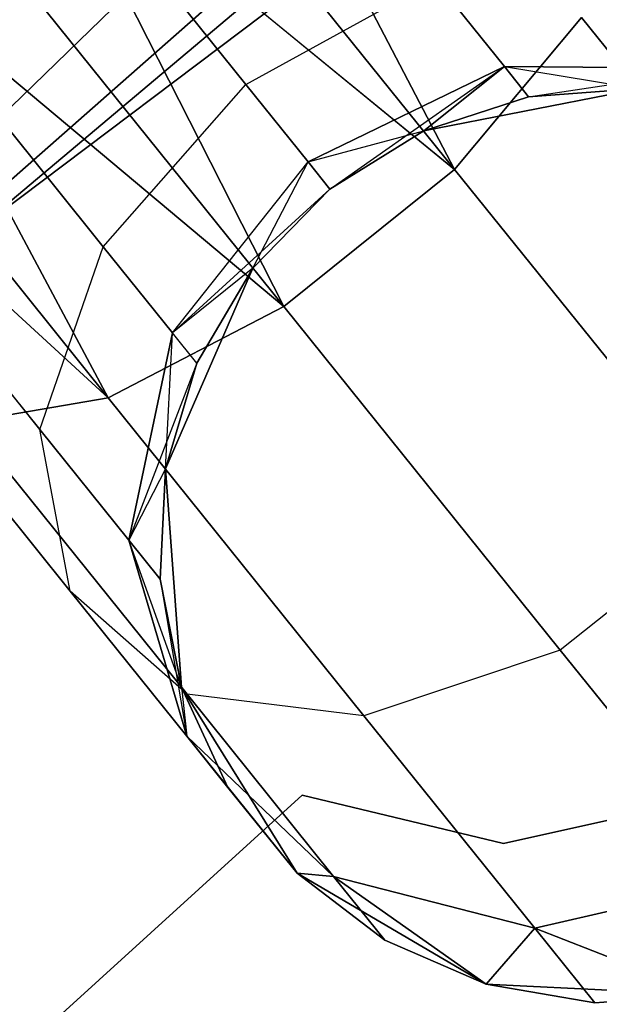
# Model space of a CAD drawing. Extents: x -91 to 91, y -91 to 262.
# Tile 320 of 480: x -39.19 to -37.93, y 46.11 to 48.26. Entities that reach past the tile are written whole.
import ezdxf

# ---------------------------------------------------------------- set-up
doc = ezdxf.new("R2010")
doc.units = 0
doc.header["$LTSCALE"] = 25.4
doc.layers.get('0').update_dxf_attribs({"linetype": 'CONTINUOUS'})

# ---------------------------------------------------------------- blocks, each defined once
blk = doc.blocks.new('ETE0_STL_1')
at = {"color": 0}
for p, q in [((-33.9978, 51.7876, 327.5076), (-40.4666, 46.9069, 327.5076)), ((-40.4666, 46.9069, 328.5076), (-33.9978, 51.7876, 328.5076)), ((-33.9978, 51.7876, 327.5076), (-40.4666, 46.9069, 327.5076)), ((-40.4666, 46.9069, 328.5076), (-33.9978, 51.7876, 328.5076)), ((-42.9777, 44.6868, 330.5076), (-36.7773, 49.9143, 330.5076)), ((-36.7773, 49.9143, 321.0076), (-42.9777, 44.6868, 321.0076)), ((-36.7773, 49.9143, 321.0076), (-42.9777, 44.6868, 321.0076)), ((-42.9777, 44.6868, 330.5076), (-36.7773, 49.9143, 330.5076)), ((-37.8636, 49.0953, 159.5), (-43.9479, 43.733, 159.5)), ((-43.9479, 43.733, 169), (-37.8636, 49.0953, 169)), ((-43.9479, 43.733, 169), (-37.8636, 49.0953, 169)), ((-37.8636, 49.0953, 159.5), (-43.9479, 43.733, 159.5)), ((-38.241, 47.9319, 319.2628), (-38.7776, 48.9593, 319.1222)), ((-38.241, 47.9319, 319.2628), (-38.7776, 48.9593, 319.1222)), ((-38.7776, 48.9593, 170.8931), (-38.241, 47.9319, 170.7524)), ((-38.7776, 48.9593, 170.8931), (-38.241, 47.9319, 170.7524)), ((-38.241, 47.9319, 319.2628), (-38.9533, 48.818, 319.0367)), ((-38.241, 47.9319, 319.2628), (-38.9533, 48.818, 319.0367)), ((-38.9533, 48.818, 170.9785), (-38.241, 47.9319, 170.7524)), ((-38.9533, 48.818, 170.9785), (-38.241, 47.9319, 170.7524)), ((-38.241, 47.9319, 319.2628), (-39.1398, 48.6681, 319.0076)), ((-38.241, 47.9319, 319.2628), (-39.1398, 48.6681, 319.0076)), ((-38.614, 47.632, 319.2628), (-39.1398, 48.6681, 319.0076)), ((-38.614, 47.632, 319.2628), (-39.1398, 48.6681, 319.0076)), ((-39.1398, 48.6681, 171.0076), (-38.241, 47.9319, 170.7524)), ((-39.1398, 48.6681, 171.0076), (-38.241, 47.9319, 170.7524)), ((-39.1398, 48.6681, 171.0076), (-38.614, 47.632, 170.7524)), ((-39.1398, 48.6681, 171.0076), (-38.614, 47.632, 170.7524)), ((-38.614, 47.632, 319.2628), (-39.3263, 48.5182, 319.0367)), ((-38.614, 47.632, 319.2628), (-39.3263, 48.5182, 319.0367)), ((-39.3263, 48.5182, 170.9785), (-38.614, 47.632, 170.7524)), ((-39.3263, 48.5182, 170.9785), (-38.614, 47.632, 170.7524)), ((-38.614, 47.632, 319.2628), (-39.502, 48.3769, 319.1222)), ((-38.614, 47.632, 319.2628), (-39.502, 48.3769, 319.1222)), ((-38.9977, 47.4328, 319.4683), (-39.502, 48.3769, 319.1222)), ((-38.9977, 47.4328, 319.4683), (-39.502, 48.3769, 319.1222)), ((-39.502, 48.3769, 170.8931), (-38.614, 47.632, 170.7524)), ((-39.502, 48.3769, 170.8931), (-38.614, 47.632, 170.7524)), ((-39.502, 48.3769, 170.8931), (-38.9977, 47.4328, 170.5469)), ((-39.502, 48.3769, 170.8931), (-38.9977, 47.4328, 170.5469)), ((-39.2348, 48.0445, 320.9779), (-38.9, 48.3698, 321.0837)), ((-39.2348, 48.0445, 320.9779), (-38.9, 48.3698, 321.0837)), ((-39.2348, 48.0445, 169.0373), (-38.9, 48.3698, 168.9315)), ((-39.2348, 48.0445, 169.0373), (-38.9, 48.3698, 168.9315)), ((-38.9, 48.3698, 321.0837), (-38.6968, 48.117, 321.3005)), ((-38.9, 48.3698, 321.0837), (-38.6968, 48.117, 321.3005)), ((-38.6968, 48.117, 168.7147), (-38.9, 48.3698, 168.9315)), ((-38.6968, 48.117, 168.7147), (-38.9, 48.3698, 168.9315)), ((-38.6968, 48.117, 321.3005), (-38.2838, 48.345, 321.2195)), ((-38.6968, 48.117, 321.3005), (-38.2838, 48.345, 321.2195)), ((-38.6968, 48.117, 168.7147), (-38.2838, 48.345, 168.7957)), ((-38.6968, 48.117, 168.7147), (-38.2838, 48.345, 168.7957)), ((-38.1324, 48.1567, 321.5811), (-38.2838, 48.345, 321.2195)), ((-38.1324, 48.1567, 321.5811), (-38.2838, 48.345, 321.2195)), ((-38.2838, 48.345, 168.7957), (-38.1324, 48.1567, 168.4341)), ((-38.2838, 48.345, 168.7957), (-38.1324, 48.1567, 168.4341)), ((-38.9977, 47.4328, 319.4683), (-39.6566, 48.2527, 319.2591)), ((-38.9977, 47.4328, 319.4683), (-39.6566, 48.2527, 319.2591)), ((-39.6566, 48.2527, 170.7561), (-38.9977, 47.4328, 170.5469)), ((-39.6566, 48.2527, 170.7561), (-38.9977, 47.4328, 170.5469)), ((-37.964, 48.2638, 319.4683), (-38.241, 47.9319, 319.2628)), ((-37.964, 48.2638, 319.4683), (-38.241, 47.9319, 319.2628)), ((-38.241, 47.9319, 170.7524), (-37.964, 48.2638, 170.5469)), ((-38.241, 47.9319, 170.7524), (-37.964, 48.2638, 170.5469)), ((-37.4053, 47.5688, 320.0641), (-37.964, 48.2638, 319.4683)), ((-37.4053, 47.5688, 320.0641), (-37.964, 48.2638, 319.4683)), ((-37.964, 48.2638, 170.5469), (-37.4053, 47.5688, 169.9511)), ((-37.964, 48.2638, 170.5469), (-37.4053, 47.5688, 169.9511)), ((-38.9977, 47.4328, 319.4683), (-39.7812, 48.1525, 319.4395)), ((-38.9977, 47.4328, 319.4683), (-39.7812, 48.1525, 319.4395)), ((-39.7812, 48.1525, 170.5757), (-38.9977, 47.4328, 170.5469)), ((-39.7812, 48.1525, 170.5757), (-38.9977, 47.4328, 170.5469)), ((-38.1324, 48.1567, 321.5811), (-38.561, 47.948, 321.6249)), ((-38.1324, 48.1567, 321.5811), (-38.561, 47.948, 321.6249)), ((-38.561, 47.948, 168.3903), (-38.1324, 48.1567, 168.4341)), ((-38.561, 47.948, 168.3903), (-38.1324, 48.1567, 168.4341)), ((-38.5133, 47.8887, 322.0076), (-38.1324, 48.1567, 321.5811)), ((-38.5133, 47.8887, 322.0076), (-38.1324, 48.1567, 321.5811)), ((-38.3085, 48.016, 322.0076), (-38.1324, 48.1567, 321.5811)), ((-38.3085, 48.016, 322.0076), (-38.1324, 48.1567, 321.5811)), ((-38.1324, 48.1567, 168.4341), (-38.3085, 48.016, 168.0076)), ((-38.1324, 48.1567, 168.4341), (-38.3085, 48.016, 168.0076)), ((-38.0793, 48.0906, 322.0076), (-38.1324, 48.1567, 321.5811)), ((-38.0793, 48.0906, 322.0076), (-38.1324, 48.1567, 321.5811)), ((-37.6695, 48.1526, 321.4596), (-38.1324, 48.1567, 321.5811)), ((-37.6695, 48.1526, 321.4596), (-38.1324, 48.1567, 321.5811)), ((-38.1324, 48.1567, 168.4341), (-38.0793, 48.0906, 168.0076)), ((-38.1324, 48.1567, 168.4341), (-38.0793, 48.0906, 168.0076)), ((-38.1324, 48.1567, 168.4341), (-37.8389, 48.1081, 168.0076)), ((-38.1324, 48.1567, 168.4341), (-37.8389, 48.1081, 168.0076)), ((-38.1324, 48.1567, 168.4341), (-37.6695, 48.1526, 168.5556)), ((-38.1324, 48.1567, 168.4341), (-37.6695, 48.1526, 168.5556)), ((-38.0793, 48.0906, 322.0076), (-37.6695, 48.1526, 321.4596)), ((-38.0793, 48.0906, 322.0076), (-37.6695, 48.1526, 321.4596)), ((-39.0082, 47.7627, 321.2195), (-38.6968, 48.117, 321.3005)), ((-39.0082, 47.7627, 321.2195), (-38.6968, 48.117, 321.3005)), ((-39.0082, 47.7627, 168.7957), (-38.6968, 48.117, 168.7147)), ((-39.0082, 47.7627, 168.7957), (-38.6968, 48.117, 168.7147)), ((-38.6968, 48.117, 321.3005), (-38.561, 47.948, 321.6249)), ((-38.6968, 48.117, 321.3005), (-38.561, 47.948, 321.6249)), ((-38.561, 47.948, 168.3903), (-38.6968, 48.117, 168.7147)), ((-38.561, 47.948, 168.3903), (-38.6968, 48.117, 168.7147)), ((-37.8389, 48.1081, 327.5076), (-38.3085, 48.016, 327.5076)), ((-38.3085, 48.016, 163.5076), (-37.8389, 48.1081, 163.5076)), ((-37.8389, 48.1081, 327.5076), (-38.3085, 48.016, 327.5076)), ((-38.3085, 48.016, 163.5076), (-37.8389, 48.1081, 163.5076)), ((-37.8389, 48.1081, 322.0076), (-38.0793, 48.0906, 322.0076)), ((-38.0793, 48.0906, 322.0076), (-37.8389, 48.1081, 327.5076)), ((-38.0793, 48.0906, 322.0076), (-37.8389, 48.1081, 327.5076)), ((-37.8389, 48.1081, 322.0076), (-38.0793, 48.0906, 322.0076)), ((-37.8389, 48.1081, 168.0076), (-38.0793, 48.0906, 168.0076)), ((-38.0793, 48.0906, 168.0076), (-37.8389, 48.1081, 163.5076)), ((-38.0793, 48.0906, 168.0076), (-37.8389, 48.1081, 163.5076)), ((-37.8389, 48.1081, 168.0076), (-38.0793, 48.0906, 168.0076)), ((-38.0793, 48.0906, 322.0076), (-38.3085, 48.016, 327.5076)), ((-38.0793, 48.0906, 322.0076), (-38.3085, 48.016, 327.5076)), ((-38.0793, 48.0906, 322.0076), (-38.3085, 48.016, 322.0076)), ((-38.0793, 48.0906, 322.0076), (-38.3085, 48.016, 322.0076)), ((-38.0793, 48.0906, 168.0076), (-38.3085, 48.016, 168.0076)), ((-38.3085, 48.016, 163.5076), (-38.0793, 48.0906, 168.0076)), ((-38.0793, 48.0906, 168.0076), (-38.3085, 48.016, 168.0076)), ((-38.3085, 48.016, 163.5076), (-38.0793, 48.0906, 168.0076)), ((-39.0082, 47.7627, 321.2195), (-39.2348, 48.0445, 320.9779)), ((-39.0082, 47.7627, 321.2195), (-39.2348, 48.0445, 320.9779)), ((-39.2348, 48.0445, 169.0373), (-39.0082, 47.7627, 168.7957)), ((-39.2348, 48.0445, 169.0373), (-39.0082, 47.7627, 168.7957)), ((-38.561, 47.948, 168.3903), (-38.3085, 48.016, 168.0076)), ((-38.561, 47.948, 168.3903), (-38.3085, 48.016, 168.0076)), ((-38.3085, 48.016, 327.5076), (-38.5133, 47.8887, 327.5076)), ((-38.5133, 47.8887, 163.5076), (-38.3085, 48.016, 163.5076)), ((-38.3085, 48.016, 322.0076), (-38.5133, 47.8887, 322.0076)), ((-38.3085, 48.016, 327.5076), (-38.5133, 47.8887, 327.5076)), ((-38.3085, 48.016, 322.0076), (-38.5133, 47.8887, 322.0076)), ((-38.3085, 48.016, 168.0076), (-38.5133, 47.8887, 168.0076)), ((-38.3085, 48.016, 168.0076), (-38.5133, 47.8887, 168.0076)), ((-38.5133, 47.8887, 163.5076), (-38.3085, 48.016, 163.5076)), ((-38.3085, 48.016, 322.0076), (-38.3085, 48.016, 327.5076)), ((-38.3085, 48.016, 322.0076), (-38.3085, 48.016, 327.5076)), ((-38.3085, 48.016, 168.0076), (-38.3085, 48.016, 163.5076)), ((-38.3085, 48.016, 168.0076), (-38.3085, 48.016, 163.5076)), ((-38.8569, 47.5744, 321.5811), (-38.561, 47.948, 321.6249)), ((-38.8569, 47.5744, 321.5811), (-38.561, 47.948, 321.6249)), ((-38.8569, 47.5744, 168.4341), (-38.561, 47.948, 168.3903)), ((-38.8569, 47.5744, 168.4341), (-38.561, 47.948, 168.3903)), ((-38.6816, 47.7161, 322.0076), (-38.561, 47.948, 321.6249)), ((-38.6816, 47.7161, 322.0076), (-38.561, 47.948, 321.6249)), ((-38.561, 47.948, 321.6249), (-38.5133, 47.8887, 322.0076)), ((-38.561, 47.948, 321.6249), (-38.5133, 47.8887, 322.0076)), ((-38.5133, 47.8887, 168.0076), (-38.561, 47.948, 168.3903)), ((-38.5133, 47.8887, 168.0076), (-38.561, 47.948, 168.3903)), ((-38.241, 47.9319, 319.2628), (-38.614, 47.632, 319.2628)), ((-38.241, 47.9319, 319.2628), (-38.614, 47.632, 319.2628)), ((-38.614, 47.632, 170.7524), (-38.241, 47.9319, 170.7524)), ((-38.614, 47.632, 170.7524), (-38.241, 47.9319, 170.7524)), ((-37.6371, 47.1807, 319.9068), (-38.241, 47.9319, 319.2628)), ((-37.6371, 47.1807, 319.9068), (-38.241, 47.9319, 319.2628)), ((-38.241, 47.9319, 170.7524), (-37.6371, 47.1807, 170.1084)), ((-38.241, 47.9319, 170.7524), (-37.6371, 47.1807, 170.1084)), ((-38.8569, 47.5744, 168.4341), (-38.5133, 47.8887, 168.0076)), ((-38.8569, 47.5744, 168.4341), (-38.5133, 47.8887, 168.0076)), ((-38.5133, 47.8887, 327.5076), (-38.6816, 47.7161, 327.5076)), ((-38.6816, 47.7161, 163.5076), (-38.5133, 47.8887, 163.5076)), ((-38.5133, 47.8887, 322.0076), (-38.6816, 47.7161, 322.0076)), ((-38.5133, 47.8887, 327.5076), (-38.6816, 47.7161, 327.5076)), ((-38.5133, 47.8887, 322.0076), (-38.6816, 47.7161, 322.0076)), ((-38.5133, 47.8887, 168.0076), (-38.6816, 47.7161, 168.0076)), ((-38.5133, 47.8887, 168.0076), (-38.6816, 47.7161, 168.0076)), ((-38.6816, 47.7161, 163.5076), (-38.5133, 47.8887, 163.5076)), ((-38.5133, 47.8887, 322.0076), (-38.5133, 47.8887, 327.5076)), ((-38.5133, 47.8887, 322.0076), (-38.5133, 47.8887, 327.5076)), ((-38.5133, 47.8887, 168.0076), (-38.5133, 47.8887, 163.5076)), ((-38.5133, 47.8887, 168.0076), (-38.5133, 47.8887, 163.5076)), ((-39.1469, 47.3633, 320.9951), (-39.0082, 47.7627, 321.2195)), ((-39.1469, 47.3633, 320.9951), (-39.0082, 47.7627, 321.2195)), ((-39.1469, 47.3633, 169.0201), (-39.0082, 47.7627, 168.7957)), ((-39.1469, 47.3633, 169.0201), (-39.0082, 47.7627, 168.7957)), ((-38.8569, 47.5744, 321.5811), (-39.0082, 47.7627, 321.2195)), ((-38.8569, 47.5744, 321.5811), (-39.0082, 47.7627, 321.2195)), ((-39.0082, 47.7627, 168.7957), (-38.8569, 47.5744, 168.4341)), ((-39.0082, 47.7627, 168.7957), (-38.8569, 47.5744, 168.4341)), ((-39.1469, 47.3633, 320.9951), (-39.4379, 47.7254, 320.6847)), ((-39.1469, 47.3633, 320.9951), (-39.4379, 47.7254, 320.6847)), ((-39.4379, 47.7254, 169.3306), (-39.1469, 47.3633, 169.0201)), ((-39.4379, 47.7254, 169.3306), (-39.1469, 47.3633, 169.0201)), ((-38.6816, 47.7161, 327.5076), (-38.8726, 47.2772, 327.5076)), ((-38.8726, 47.2772, 163.5076), (-38.6816, 47.7161, 163.5076)), ((-38.6816, 47.7161, 327.5076), (-38.8726, 47.2772, 327.5076)), ((-38.8726, 47.2772, 163.5076), (-38.6816, 47.7161, 163.5076)), ((-38.6816, 47.7161, 322.0076), (-38.8569, 47.5744, 321.5811)), ((-38.6816, 47.7161, 322.0076), (-38.8569, 47.5744, 321.5811)), ((-38.6816, 47.7161, 168.0076), (-38.8569, 47.5744, 168.4341)), ((-38.6816, 47.7161, 168.0076), (-38.8569, 47.5744, 168.4341)), ((-38.6816, 47.7161, 322.0076), (-38.8037, 47.5083, 322.0076)), ((-38.8037, 47.5083, 322.0076), (-38.6816, 47.7161, 327.5076)), ((-38.8037, 47.5083, 322.0076), (-38.6816, 47.7161, 327.5076)), ((-38.6816, 47.7161, 322.0076), (-38.8037, 47.5083, 322.0076)), ((-38.6816, 47.7161, 168.0076), (-38.8037, 47.5083, 168.0076)), ((-38.8037, 47.5083, 168.0076), (-38.6816, 47.7161, 163.5076)), ((-38.8037, 47.5083, 168.0076), (-38.6816, 47.7161, 163.5076)), ((-38.6816, 47.7161, 168.0076), (-38.8037, 47.5083, 168.0076)), ((-38.6816, 47.7161, 322.0076), (-38.6816, 47.7161, 327.5076)), ((-38.6816, 47.7161, 322.0076), (-38.6816, 47.7161, 327.5076)), ((-38.6816, 47.7161, 168.0076), (-38.6816, 47.7161, 163.5076)), ((-38.6816, 47.7161, 168.0076), (-38.6816, 47.7161, 163.5076)), ((-38.614, 47.632, 319.2628), (-38.9977, 47.4328, 319.4683)), ((-38.614, 47.632, 319.2628), (-38.9977, 47.4328, 319.4683)), ((-38.9977, 47.4328, 170.5469), (-38.614, 47.632, 170.7524)), ((-38.9977, 47.4328, 170.5469), (-38.614, 47.632, 170.7524)), ((-38.0102, 46.8808, 319.9068), (-38.614, 47.632, 319.2628)), ((-38.0102, 46.8808, 319.9068), (-38.614, 47.632, 319.2628)), ((-38.614, 47.632, 170.7524), (-38.0102, 46.8808, 170.1084)), ((-38.614, 47.632, 170.7524), (-38.0102, 46.8808, 170.1084)), ((-38.9524, 47.1214, 321.4596), (-38.8569, 47.5744, 321.5811)), ((-38.9524, 47.1214, 321.4596), (-38.8569, 47.5744, 321.5811)), ((-38.8569, 47.5744, 168.4341), (-38.9524, 47.1214, 168.5556)), ((-38.8569, 47.5744, 168.4341), (-38.9524, 47.1214, 168.5556)), ((-38.8726, 47.2772, 322.0076), (-38.8569, 47.5744, 321.5811)), ((-38.8726, 47.2772, 322.0076), (-38.8569, 47.5744, 321.5811)), ((-38.8037, 47.5083, 322.0076), (-38.8569, 47.5744, 321.5811)), ((-38.8037, 47.5083, 322.0076), (-38.8569, 47.5744, 321.5811)), ((-38.8037, 47.5083, 168.0076), (-38.8569, 47.5744, 168.4341)), ((-38.8037, 47.5083, 168.0076), (-38.8569, 47.5744, 168.4341)), ((-38.8037, 47.5083, 168.0076), (-38.9524, 47.1214, 168.5556)), ((-38.8037, 47.5083, 168.0076), (-38.9524, 47.1214, 168.5556)), ((-38.8037, 47.5083, 322.0076), (-38.8726, 47.2772, 327.5076)), ((-38.8037, 47.5083, 322.0076), (-38.8726, 47.2772, 322.0076)), ((-38.8037, 47.5083, 322.0076), (-38.8726, 47.2772, 327.5076)), ((-38.8037, 47.5083, 322.0076), (-38.8726, 47.2772, 322.0076)), ((-38.8037, 47.5083, 168.0076), (-38.8726, 47.2772, 168.0076)), ((-38.8726, 47.2772, 163.5076), (-38.8037, 47.5083, 168.0076)), ((-38.8037, 47.5083, 168.0076), (-38.8726, 47.2772, 168.0076)), ((-38.8726, 47.2772, 163.5076), (-38.8037, 47.5083, 168.0076)), ((-39.0809, 47.0103, 320.6786), (-39.4629, 47.4856, 320.2712)), ((-39.0809, 47.0103, 320.6786), (-39.4629, 47.4856, 320.2712)), ((-39.4629, 47.4856, 169.744), (-39.0809, 47.0103, 169.3366)), ((-39.4629, 47.4856, 169.744), (-39.0809, 47.0103, 169.3366)), ((-38.9977, 47.4328, 319.4683), (-39.304, 47.38, 319.8322)), ((-38.9977, 47.4328, 319.4683), (-39.304, 47.38, 319.8322)), ((-39.304, 47.38, 170.183), (-38.9977, 47.4328, 170.5469)), ((-39.304, 47.38, 170.183), (-38.9977, 47.4328, 170.5469)), ((-38.439, 46.7379, 320.0641), (-38.9977, 47.4328, 319.4683)), ((-38.439, 46.7379, 320.0641), (-38.9977, 47.4328, 319.4683)), ((-38.9977, 47.4328, 170.5469), (-38.439, 46.7379, 169.9511)), ((-38.9977, 47.4328, 170.5469), (-38.439, 46.7379, 169.9511)), ((-38.8254, 46.7846, 320.3427), (-39.304, 47.38, 319.8322)), ((-38.8254, 46.7846, 320.3427), (-39.304, 47.38, 319.8322)), ((-39.304, 47.38, 170.183), (-38.8254, 46.7846, 169.6726)), ((-39.304, 47.38, 170.183), (-38.8254, 46.7846, 169.6726)), ((-39.0809, 47.0103, 320.6786), (-39.1469, 47.3633, 320.9951)), ((-38.9524, 47.1214, 321.4596), (-39.1469, 47.3633, 320.9951)), ((-39.0809, 47.0103, 320.6786), (-39.1469, 47.3633, 320.9951)), ((-38.9524, 47.1214, 321.4596), (-39.1469, 47.3633, 320.9951)), ((-39.0809, 47.0103, 169.3366), (-39.1469, 47.3633, 169.0201)), ((-39.1469, 47.3633, 169.0201), (-38.9524, 47.1214, 168.5556)), ((-39.1469, 47.3633, 169.0201), (-38.9524, 47.1214, 168.5556)), ((-39.0809, 47.0103, 169.3366), (-39.1469, 47.3633, 169.0201)), ((-38.8726, 47.2772, 322.0076), (-38.9524, 47.1214, 321.4596)), ((-38.8726, 47.2772, 322.0076), (-38.9524, 47.1214, 321.4596)), ((-38.8726, 47.2772, 168.0076), (-38.9524, 47.1214, 168.5556)), ((-38.8726, 47.2772, 168.0076), (-38.9524, 47.1214, 168.5556)), ((-38.8726, 47.2772, 322.0076), (-38.8841, 47.0364, 322.0076)), ((-38.8841, 47.0364, 322.0076), (-38.8726, 47.2772, 327.5076)), ((-38.8841, 47.0364, 322.0076), (-38.8726, 47.2772, 327.5076)), ((-38.8726, 47.2772, 322.0076), (-38.8841, 47.0364, 322.0076)), ((-38.8726, 47.2772, 168.0076), (-38.8841, 47.0364, 168.0076)), ((-38.8841, 47.0364, 168.0076), (-38.8726, 47.2772, 163.5076)), ((-38.8841, 47.0364, 168.0076), (-38.8726, 47.2772, 163.5076)), ((-38.8726, 47.2772, 168.0076), (-38.8841, 47.0364, 168.0076)), ((-38.8726, 47.2772, 327.5076), (-38.8377, 46.7999, 327.5076)), ((-38.8377, 46.7999, 163.5076), (-38.8726, 47.2772, 163.5076)), ((-38.8726, 47.2772, 322.0076), (-38.8726, 47.2772, 327.5076)), ((-38.8726, 47.2772, 322.0076), (-38.8726, 47.2772, 327.5076)), ((-38.8726, 47.2772, 327.5076), (-38.8377, 46.7999, 327.5076)), ((-38.8377, 46.7999, 163.5076), (-38.8726, 47.2772, 163.5076)), ((-38.8726, 47.2772, 168.0076), (-38.8726, 47.2772, 163.5076)), ((-38.8726, 47.2772, 168.0076), (-38.8726, 47.2772, 163.5076)), ((-37.6371, 47.1807, 319.9068), (-38.0102, 46.8808, 319.9068)), ((-37.6371, 47.1807, 319.9068), (-38.0102, 46.8808, 319.9068)), ((-37.6371, 47.1807, 170.1084), (-38.0102, 46.8808, 170.1084)), ((-37.6371, 47.1807, 170.1084), (-38.0102, 46.8808, 170.1084)), ((-38.8377, 46.7999, 322.0076), (-38.9524, 47.1214, 321.4596)), ((-38.9524, 47.1214, 321.4596), (-38.8256, 46.6928, 321.2884)), ((-38.9524, 47.1214, 321.4596), (-38.8256, 46.6928, 321.2884)), ((-38.8841, 47.0364, 322.0076), (-38.9524, 47.1214, 321.4596)), ((-38.8377, 46.7999, 322.0076), (-38.9524, 47.1214, 321.4596)), ((-38.8841, 47.0364, 322.0076), (-38.9524, 47.1214, 321.4596)), ((-38.9524, 47.1214, 168.5556), (-38.8841, 47.0364, 168.0076)), ((-38.8256, 46.6928, 168.7269), (-38.9524, 47.1214, 168.5556)), ((-38.8256, 46.6928, 168.7269), (-38.9524, 47.1214, 168.5556)), ((-38.9524, 47.1214, 168.5556), (-38.8841, 47.0364, 168.0076)), ((-38.8841, 47.0364, 322.0076), (-38.8377, 46.7999, 327.5076)), ((-38.8841, 47.0364, 322.0076), (-38.8377, 46.7999, 322.0076)), ((-38.8841, 47.0364, 322.0076), (-38.8377, 46.7999, 327.5076)), ((-38.8841, 47.0364, 322.0076), (-38.8377, 46.7999, 322.0076)), ((-38.8841, 47.0364, 168.0076), (-38.8256, 46.6928, 168.7269)), ((-38.8841, 47.0364, 168.0076), (-38.8256, 46.6928, 168.7269)), ((-38.8841, 47.0364, 168.0076), (-38.8377, 46.7999, 168.0076)), ((-38.8377, 46.7999, 163.5076), (-38.8841, 47.0364, 168.0076)), ((-38.8841, 47.0364, 168.0076), (-38.8377, 46.7999, 168.0076)), ((-38.8377, 46.7999, 163.5076), (-38.8841, 47.0364, 168.0076)), ((-38.8254, 46.7846, 320.3427), (-39.0809, 47.0103, 320.6786)), ((-38.8256, 46.6928, 321.2884), (-39.0809, 47.0103, 320.6786)), ((-38.8254, 46.7846, 320.3427), (-39.0809, 47.0103, 320.6786)), ((-38.8256, 46.6928, 321.2884), (-39.0809, 47.0103, 320.6786)), ((-38.8254, 46.7846, 169.6726), (-39.0809, 47.0103, 169.3366)), ((-39.0809, 47.0103, 169.3366), (-38.8256, 46.6928, 168.7269)), ((-39.0809, 47.0103, 169.3366), (-38.8256, 46.6928, 168.7269)), ((-38.8254, 46.7846, 169.6726), (-39.0809, 47.0103, 169.3366)), ((-38.0102, 46.8808, 319.9068), (-38.439, 46.7379, 320.0641)), ((-38.0102, 46.8808, 319.9068), (-38.439, 46.7379, 320.0641)), ((-38.0102, 46.8808, 170.1084), (-38.439, 46.7379, 169.9511)), ((-38.0102, 46.8808, 170.1084), (-38.439, 46.7379, 169.9511)), ((-37.6067, 46.3788, 320.8707), (-38.0102, 46.8808, 319.9068)), ((-37.6067, 46.3788, 320.8707), (-38.0102, 46.8808, 319.9068)), ((-38.0102, 46.8808, 170.1084), (-37.6067, 46.3788, 169.1445)), ((-38.0102, 46.8808, 170.1084), (-37.6067, 46.3788, 169.1445)), ((-38.8377, 46.7999, 327.5076), (-38.585, 46.3934, 327.5076)), ((-38.585, 46.3934, 163.5076), (-38.8377, 46.7999, 163.5076)), ((-38.8377, 46.7999, 322.0076), (-38.8377, 46.7999, 327.5076)), ((-38.8377, 46.7999, 322.0076), (-38.8377, 46.7999, 327.5076)), ((-38.8377, 46.7999, 322.0076), (-38.736, 46.5813, 322.0076)), ((-38.736, 46.5813, 322.0076), (-38.8377, 46.7999, 327.5076)), ((-38.736, 46.5813, 322.0076), (-38.8377, 46.7999, 327.5076)), ((-38.8377, 46.7999, 327.5076), (-38.585, 46.3934, 327.5076)), ((-38.8377, 46.7999, 322.0076), (-38.736, 46.5813, 322.0076)), ((-38.8377, 46.7999, 322.0076), (-38.8256, 46.6928, 321.2884)), ((-38.8377, 46.7999, 322.0076), (-38.8256, 46.6928, 321.2884)), ((-38.8377, 46.7999, 168.0076), (-38.8256, 46.6928, 168.7269)), ((-38.8377, 46.7999, 168.0076), (-38.8256, 46.6928, 168.7269)), ((-38.8377, 46.7999, 168.0076), (-38.736, 46.5813, 168.0076)), ((-38.736, 46.5813, 168.0076), (-38.8377, 46.7999, 163.5076)), ((-38.585, 46.3934, 163.5076), (-38.8377, 46.7999, 163.5076)), ((-38.736, 46.5813, 168.0076), (-38.8377, 46.7999, 163.5076)), ((-38.8377, 46.7999, 168.0076), (-38.736, 46.5813, 168.0076)), ((-38.8377, 46.7999, 168.0076), (-38.8377, 46.7999, 163.5076)), ((-38.8377, 46.7999, 168.0076), (-38.8377, 46.7999, 163.5076)), ((-38.439, 46.7379, 320.0641), (-38.8254, 46.7846, 320.3427)), ((-38.5057, 46.3868, 321.1065), (-38.8254, 46.7846, 320.3427)), ((-38.439, 46.7379, 320.0641), (-38.8254, 46.7846, 320.3427)), ((-38.5057, 46.3868, 321.1065), (-38.8254, 46.7846, 320.3427)), ((-38.439, 46.7379, 169.9511), (-38.8254, 46.7846, 169.6726)), ((-38.8254, 46.7846, 169.6726), (-38.5057, 46.3868, 168.9087)), ((-38.8254, 46.7846, 169.6726), (-38.5057, 46.3868, 168.9087)), ((-38.439, 46.7379, 169.9511), (-38.8254, 46.7846, 169.6726)), ((-38.0657, 46.2735, 320.9558), (-38.439, 46.7379, 320.0641)), ((-38.0657, 46.2735, 320.9558), (-38.439, 46.7379, 320.0641)), ((-38.439, 46.7379, 169.9511), (-38.0657, 46.2735, 169.0594)), ((-38.439, 46.7379, 169.9511), (-38.0657, 46.2735, 169.0594)), ((-38.736, 46.5813, 322.0076), (-38.8256, 46.6928, 321.2884)), ((-38.585, 46.3934, 322.0076), (-38.8256, 46.6928, 321.2884)), ((-38.585, 46.3934, 322.0076), (-38.8256, 46.6928, 321.2884)), ((-38.8256, 46.6928, 321.2884), (-38.5057, 46.3868, 321.1065)), ((-38.736, 46.5813, 322.0076), (-38.8256, 46.6928, 321.2884)), ((-38.8256, 46.6928, 321.2884), (-38.5057, 46.3868, 321.1065)), ((-38.5057, 46.3868, 168.9087), (-38.8256, 46.6928, 168.7269)), ((-38.8256, 46.6928, 168.7269), (-38.585, 46.3934, 168.0076)), ((-38.8256, 46.6928, 168.7269), (-38.736, 46.5813, 168.0076)), ((-38.8256, 46.6928, 168.7269), (-38.585, 46.3934, 168.0076)), ((-38.8256, 46.6928, 168.7269), (-38.736, 46.5813, 168.0076)), ((-38.5057, 46.3868, 168.9087), (-38.8256, 46.6928, 168.7269)), ((-38.736, 46.5813, 322.0076), (-38.585, 46.3934, 327.5076)), ((-38.736, 46.5813, 322.0076), (-38.585, 46.3934, 327.5076)), ((-38.585, 46.3934, 163.5076), (-38.736, 46.5813, 168.0076)), ((-38.585, 46.3934, 163.5076), (-38.736, 46.5813, 168.0076)), ((-42.7362, 42.7761, 164.5076), (-38.5741, 46.564, 164.5076)), ((-38.5741, 46.564, 162.5076), (-42.7362, 42.7761, 162.5076)), ((-38.5741, 46.564, 162.5076), (-42.7362, 42.7761, 162.5076)), ((-42.7362, 42.7761, 164.5076), (-38.5741, 46.564, 164.5076)), ((-38.5741, 46.564, 164.5076), (-38.5741, 46.564, 162.5076)), ((-38.5741, 46.564, 164.5076), (-38.5741, 46.564, 162.5076)), ((-38.5741, 46.564, 164.5076), (-38.1344, 46.4585, 164.5076)), ((-38.1344, 46.4585, 162.5076), (-38.5741, 46.564, 162.5076)), ((-38.1344, 46.4585, 162.5076), (-38.5741, 46.564, 162.5076)), ((-38.5741, 46.564, 164.5076), (-38.1344, 46.4585, 164.5076)), ((-38.1344, 46.4585, 164.5076), (-37.6932, 46.5575, 164.5076)), ((-37.6932, 46.5575, 162.5076), (-38.1344, 46.4585, 162.5076)), ((-37.6932, 46.5575, 162.5076), (-38.1344, 46.4585, 162.5076)), ((-38.1344, 46.4585, 164.5076), (-37.6932, 46.5575, 164.5076)), ((-38.1344, 46.4585, 164.5076), (-38.1344, 46.4585, 162.5076)), ((-38.1344, 46.4585, 164.5076), (-38.1344, 46.4585, 162.5076)), ((-38.585, 46.3934, 327.5076), (-38.1723, 46.1509, 327.5076)), ((-38.1723, 46.1509, 163.5076), (-38.585, 46.3934, 163.5076)), ((-38.585, 46.3934, 322.0076), (-38.585, 46.3934, 327.5076)), ((-38.585, 46.3934, 322.0076), (-38.585, 46.3934, 327.5076)), ((-38.585, 46.3934, 322.0076), (-38.3934, 46.2471, 322.0076)), ((-38.3934, 46.2471, 322.0076), (-38.585, 46.3934, 327.5076)), ((-38.3934, 46.2471, 322.0076), (-38.585, 46.3934, 327.5076)), ((-38.585, 46.3934, 327.5076), (-38.1723, 46.1509, 327.5076)), ((-38.585, 46.3934, 322.0076), (-38.3934, 46.2471, 322.0076)), ((-38.585, 46.3934, 322.0076), (-38.5057, 46.3868, 321.1065)), ((-38.585, 46.3934, 322.0076), (-38.5057, 46.3868, 321.1065)), ((-38.5057, 46.3868, 168.9087), (-38.585, 46.3934, 168.0076)), ((-38.585, 46.3934, 168.0076), (-38.3934, 46.2471, 168.0076)), ((-38.5057, 46.3868, 168.9087), (-38.585, 46.3934, 168.0076)), ((-38.585, 46.3934, 168.0076), (-38.585, 46.3934, 163.5076)), ((-38.3934, 46.2471, 168.0076), (-38.585, 46.3934, 163.5076)), ((-38.1723, 46.1509, 163.5076), (-38.585, 46.3934, 163.5076)), ((-38.3934, 46.2471, 168.0076), (-38.585, 46.3934, 163.5076)), ((-38.585, 46.3934, 168.0076), (-38.3934, 46.2471, 168.0076)), ((-38.585, 46.3934, 168.0076), (-38.585, 46.3934, 163.5076)), ((-38.1723, 46.1509, 322.0076), (-38.5057, 46.3868, 321.1065)), ((-38.5057, 46.3868, 321.1065), (-38.0657, 46.2735, 320.9558)), ((-38.3934, 46.2471, 322.0076), (-38.5057, 46.3868, 321.1065)), ((-38.1723, 46.1509, 322.0076), (-38.5057, 46.3868, 321.1065)), ((-38.3934, 46.2471, 322.0076), (-38.5057, 46.3868, 321.1065)), ((-38.5057, 46.3868, 321.1065), (-38.0657, 46.2735, 320.9558)), ((-38.0657, 46.2735, 169.0594), (-38.5057, 46.3868, 168.9087)), ((-38.5057, 46.3868, 168.9087), (-38.1723, 46.1509, 168.0076)), ((-38.5057, 46.3868, 168.9087), (-38.1723, 46.1509, 168.0076)), ((-38.5057, 46.3868, 168.9087), (-38.3934, 46.2471, 168.0076)), ((-38.5057, 46.3868, 168.9087), (-38.3934, 46.2471, 168.0076)), ((-38.0657, 46.2735, 169.0594), (-38.5057, 46.3868, 168.9087)), ((-38.0657, 46.2735, 320.9558), (-37.6067, 46.3788, 320.8707)), ((-38.0657, 46.2735, 320.9558), (-37.6067, 46.3788, 320.8707)), ((-37.6067, 46.3788, 169.1445), (-38.0657, 46.2735, 169.0594)), ((-37.6067, 46.3788, 169.1445), (-38.0657, 46.2735, 169.0594)), ((-38.1723, 46.1509, 322.0076), (-38.0657, 46.2735, 320.9558)), ((-38.1723, 46.1509, 322.0076), (-38.0657, 46.2735, 320.9558)), ((-38.0657, 46.2735, 169.0594), (-38.1723, 46.1509, 168.0076)), ((-38.0657, 46.2735, 169.0594), (-38.1723, 46.1509, 168.0076)), ((-37.6942, 46.128, 322.0076), (-38.0657, 46.2735, 320.9558)), ((-37.9347, 46.1104, 322.0076), (-38.0657, 46.2735, 320.9558)), ((-37.6942, 46.128, 322.0076), (-38.0657, 46.2735, 320.9558)), ((-37.9347, 46.1104, 322.0076), (-38.0657, 46.2735, 320.9558)), ((-38.0657, 46.2735, 169.0594), (-37.6942, 46.128, 168.0076)), ((-38.0657, 46.2735, 169.0594), (-37.6942, 46.128, 168.0076)), ((-38.0657, 46.2735, 169.0594), (-37.9347, 46.1104, 168.0076)), ((-38.0657, 46.2735, 169.0594), (-37.9347, 46.1104, 168.0076)), ((-38.3934, 46.2471, 322.0076), (-38.1723, 46.1509, 327.5076)), ((-38.3934, 46.2471, 322.0076), (-38.1723, 46.1509, 322.0076)), ((-38.3934, 46.2471, 322.0076), (-38.1723, 46.1509, 327.5076)), ((-38.3934, 46.2471, 322.0076), (-38.1723, 46.1509, 322.0076)), ((-38.3934, 46.2471, 168.0076), (-38.1723, 46.1509, 168.0076)), ((-38.1723, 46.1509, 163.5076), (-38.3934, 46.2471, 168.0076)), ((-38.3934, 46.2471, 168.0076), (-38.1723, 46.1509, 168.0076)), ((-38.1723, 46.1509, 163.5076), (-38.3934, 46.2471, 168.0076)), ((-38.1723, 46.1509, 327.5076), (-37.6942, 46.128, 327.5076)), ((-37.6942, 46.128, 163.5076), (-38.1723, 46.1509, 163.5076)), ((-38.1723, 46.1509, 322.0076), (-38.1723, 46.1509, 327.5076)), ((-38.1723, 46.1509, 322.0076), (-38.1723, 46.1509, 327.5076)), ((-38.1723, 46.1509, 322.0076), (-37.9347, 46.1104, 322.0076)), ((-37.9347, 46.1104, 322.0076), (-38.1723, 46.1509, 327.5076)), ((-37.9347, 46.1104, 322.0076), (-38.1723, 46.1509, 327.5076)), ((-38.1723, 46.1509, 327.5076), (-37.6942, 46.128, 327.5076)), ((-38.1723, 46.1509, 322.0076), (-37.9347, 46.1104, 322.0076)), ((-38.1723, 46.1509, 168.0076), (-37.9347, 46.1104, 168.0076)), ((-37.9347, 46.1104, 168.0076), (-38.1723, 46.1509, 163.5076)), ((-37.6942, 46.128, 163.5076), (-38.1723, 46.1509, 163.5076)), ((-37.9347, 46.1104, 168.0076), (-38.1723, 46.1509, 163.5076)), ((-38.1723, 46.1509, 168.0076), (-37.9347, 46.1104, 168.0076)), ((-38.1723, 46.1509, 168.0076), (-38.1723, 46.1509, 163.5076)), ((-38.1723, 46.1509, 168.0076), (-38.1723, 46.1509, 163.5076)), ((-37.9347, 46.1104, 322.0076), (-37.6942, 46.128, 327.5076)), ((-37.9347, 46.1104, 322.0076), (-37.6942, 46.128, 322.0076)), ((-37.9347, 46.1104, 322.0076), (-37.6942, 46.128, 327.5076)), ((-37.9347, 46.1104, 322.0076), (-37.6942, 46.128, 322.0076)), ((-37.9347, 46.1104, 168.0076), (-37.6942, 46.128, 168.0076)), ((-37.6942, 46.128, 163.5076), (-37.9347, 46.1104, 168.0076)), ((-37.9347, 46.1104, 168.0076), (-37.6942, 46.128, 168.0076)), ((-37.6942, 46.128, 163.5076), (-37.9347, 46.1104, 168.0076))]:
    blk.add_line(p, q, dxfattribs=at)

msp = doc.modelspace()

# ---------------------------------------------------------------- block references
at = {"color": 253}
msp.add_blockref('ETE0_STL_1', (0, 0), dxfattribs=at)

doc.saveas('drawing.dxf')
